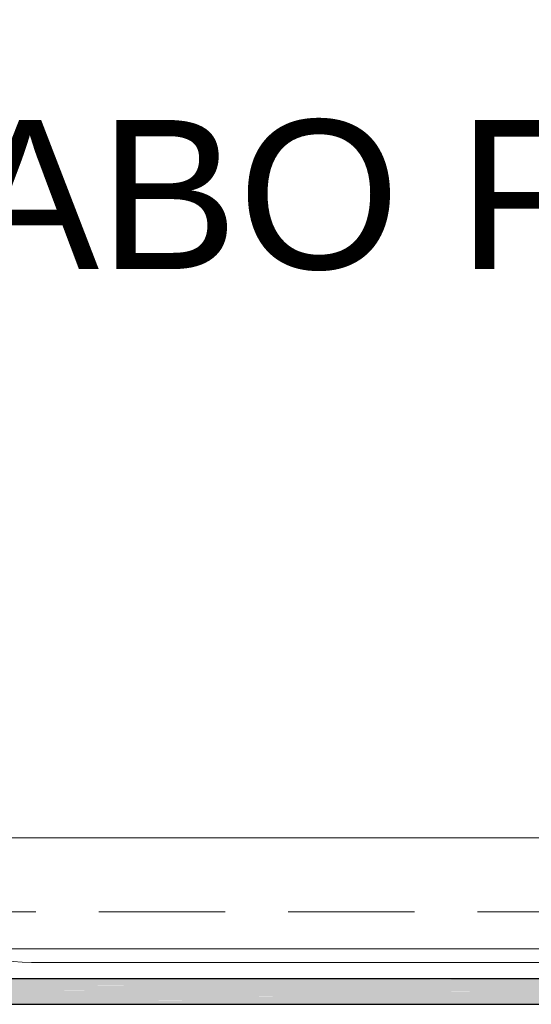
# Model space of a CAD drawing. Header units: millimetres. Extents: x 567 to 934, y -1 to 364.
# Tile 626 of 656: x 767.03 to 768.32, y 104.62 to 107.1. Entities that reach past the tile are written whole.
import ezdxf

# ---------------------------------------------------------------- set-up
doc = ezdxf.new("R2010")
doc.units = ezdxf.units.MM
doc.header["$MEASUREMENT"] = 0
doc.linetypes.add('HIDDEN2', pattern=[0.47625, 0.3175, -0.15875])
doc.linetypes.add('NULL', pattern=[0])
for name, color, linetype, lineweight in [('A-ANNO-SYMB', 7, 'Continuous', 9), ('A-AREA-IDEN', 7, 'Continuous', 9), ('A-WALL', 7, 'Continuous', 25), ('AF-Condutos', 140, 'Continuous', 25), ('DI-Detalhes', 1, 'HIDDEN2', 9)]:
    doc.layers.add(name, color=color, linetype=linetype, lineweight=lineweight)
doc.styles.add('Arial', font='arial.ttf')

msp = doc.modelspace()

# ---------------------------------------------------------------- hatches: boundary and pattern name
at = {"layer": 'AF-Condutos', "linetype": 'Continuous'}
for points in [[(754.4968, 104.6871), (769.5363, 104.6857), (769.5363, 104.6871)], [(754.4968, 104.6857), (769.5363, 104.679), (769.5363, 104.6857)], [(754.4968, 104.679), (769.5363, 104.6683), (769.5363, 104.679)], [(763.7449, 104.6603), (769.5953, 104.6603), (754.4968, 104.6682)], [(754.4968, 104.6682), (769.5363, 104.6603), (769.5363, 104.6682)], [(769.5953, 104.6857), (754.5168, 104.687), (754.5168, 104.6857)], [(769.5953, 104.679), (754.5168, 104.6857), (754.5168, 104.679)], [(769.5953, 104.6682), (754.5168, 104.679), (754.5168, 104.6682)], [(754.5168, 104.6682), (754.5168, 104.6552), (769.5953, 104.6552)], [(769.5217, 104.6423), (769.5197, 104.6552), (754.4968, 104.6552)], [(769.5271, 104.6315), (769.5217, 104.6422), (754.4968, 104.6422)], [(769.5953, 104.6422), (754.5168, 104.6552), (754.5168, 104.6422)], [(769.5953, 104.6314), (754.5168, 104.6422), (754.5168, 104.6314)], [(763.7449, 104.6603), (769.5197, 104.6553), (769.5197, 104.6603)], [(754.4968, 104.6314), (769.5271, 104.6248), (769.5271, 104.6314)], [(754.4968, 104.6248), (769.5271, 104.6234), (769.5271, 104.6248)], [(769.5953, 104.6248), (754.5168, 104.6314), (754.5168, 104.6248)], [(769.5953, 104.6234), (754.5168, 104.6248), (754.5168, 104.6234)]]:
    msp.add_hatch(color=151, dxfattribs=at).paths.add_polyline_path(points)

# ---------------------------------------------------------------- linework, layer by layer
at = {"layer": 'A-ANNO-SYMB', "color": 8, "linetype": 'Continuous', "lineweight": 5}
msp.add_line((767.0643, 104.7288), (770.4188, 104.7288), dxfattribs=at)
msp.add_arc((767.0643, 105.1788), 0.45, 180, 270, dxfattribs=at)
at = {"layer": 'A-WALL', "color": 8, "lineweight": 5}
for p, q in [((769.9796, 105.0427), (766.959, 105.0427)), ((763.718, 104.7627), (770.559, 104.7627))]:
    msp.add_line(p, q, dxfattribs=at)
at = {"layer": 'AF-Condutos'}
for p, q in [((769.5363, 104.6871), (754.4968, 104.6871)), ((754.5168, 104.6234), (769.5953, 104.6234))]:
    msp.add_line(p, q, dxfattribs=at)
at = {"layer": 'DI-Detalhes'}
msp.add_lwpolyline([(766.1691, 108.1804), (770.4093, 108.1804), (770.4093, 104.8561), (766.1691, 104.8561), (766.1691, 108.1804)], dxfattribs=at)

# ---------------------------------------------------------------- texts
at = {"layer": 'A-AREA-IDEN', "color": 8, "linetype": 'NULL', "lineweight": 5, "insert": (765.8953, 106.4685), "char_height": 0.375, "width": 6.697409, "attachment_point": 7, "line_spacing_factor": 0.9, "style": 'Arial'}
msp.add_mtext('LAVABO FEM', dxfattribs=at)

doc.saveas('drawing.dxf')
